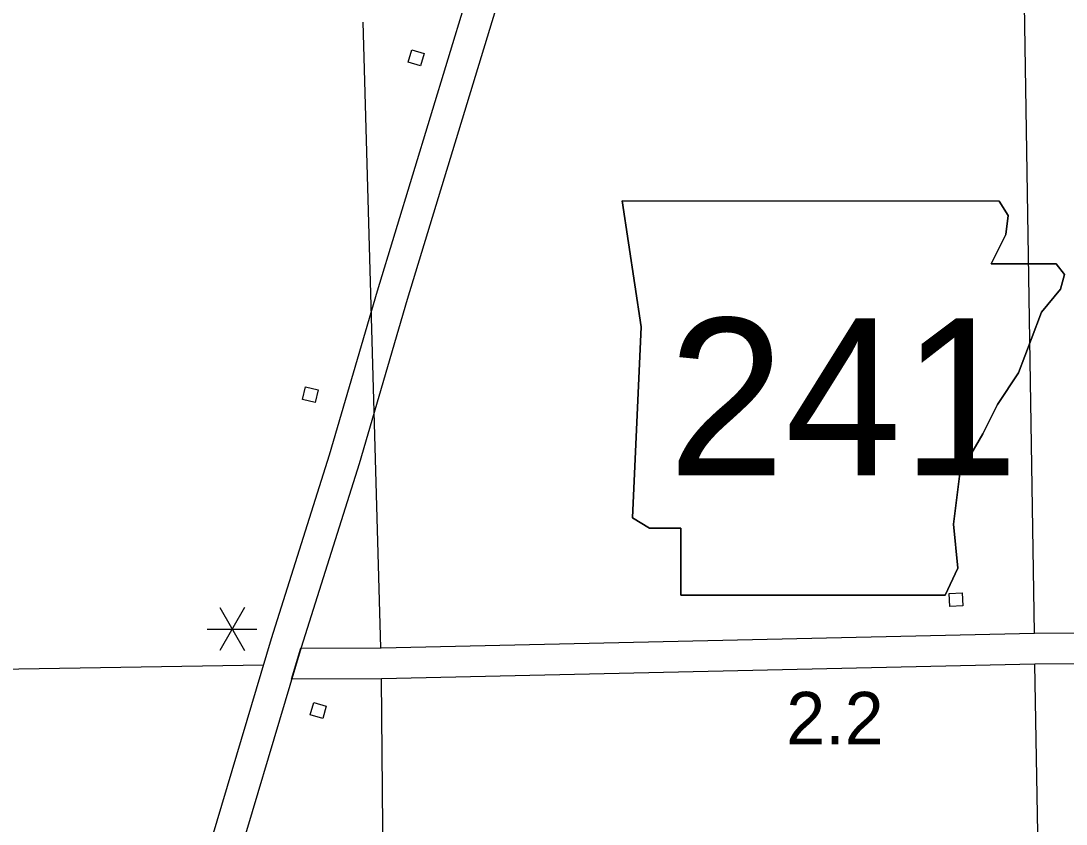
# Model space of a CAD drawing. Extents: x 1084508 to 1142749, y 1057638 to 1093403.
# Drawn here: x 1093716 to 1096363, y 1061674 to 1063707 of the extents above; entities that cross this region are included whole.
import ezdxf

# ---------------------------------------------------------------- set-up
doc = ezdxf.new("R2010")
doc.units = 0
for name, color, linetype in [('Level 10', 7, 'Continuous'), ('Level 21', 7, 'Continuous'), ('Level 4', 7, 'Continuous'), ('Level 48', 7, 'Continuous'), ('Level 5', 7, 'Continuous'), ('Level 56', 7, 'Continuous')]:
    doc.layers.add(name, color=color, linetype=linetype)

msp = doc.modelspace()

# ---------------------------------------------------------------- linework, layer by layer
at = {"layer": 'Level 10'}
msp.add_line((1094401.8, 1062040.4), (1094425.2, 1062118.9), dxfattribs=at)
for points in [[(1093259, 1058459.8), (1093305.1, 1058771.8), (1093316.6, 1058835), (1093333.1, 1058900.7), (1093509, 1059505.3), (1093740.6, 1060112.3), (1093964.1, 1060846.9), (1094350.7, 1062143.7), (1094497.6, 1062608.4), (1094619.3, 1063023.9), (1094843.4, 1063758), (1094969.9, 1064168), (1094988.6, 1064216.9), (1095004.2, 1064247.8), (1095030.6, 1064307.9), (1095114.4, 1064454.1), (1095177.8, 1064560.7)], [(1095245.2, 1064520.6), (1095182.2, 1064414.5), (1095100.7, 1064272.5), (1095075.2, 1064214.3), (1095060.5, 1064185.2), (1095044.1, 1064142.4), (1094918.4, 1063735), (1094694.4, 1063001.4), (1094572.7, 1062585.5), (1094425.8, 1062120.7), (1094039.3, 1060824.3), (1093814.9, 1060086.8), (1093583.5, 1059480.3), (1093408.8, 1058880.1), (1093393.3, 1058818.4), (1093382.6, 1058759), (1093336.7, 1058448.3)], [(1094425.2, 1062118.9), (1094628.6, 1062119.7), (1096282.6, 1062156.7), (1097184.9, 1062164.1)], [(1097184.9, 1062085.7), (1096283.8, 1062078.3), (1094629.6, 1062041.2), (1094401.8, 1062040.4)]]:
    msp.add_lwpolyline(points, dxfattribs=at)
at = {"layer": 'Level 21'}
for p, q in [((1095286.5, 1062932.5), (1095238.7, 1063251.1)), ((1096193.7, 1063250.6), (1096215.8, 1063213.9)), ((1096215.8, 1063213.9), (1096210.4, 1063166.1)), ((1096210.4, 1063166.1), (1096173.3, 1063091.8)), ((1096173.3, 1063091.8), (1096337.9, 1063091.8)), ((1096337.9, 1063091.8), (1096359.1, 1063065.3)), ((1096359.1, 1063065.3), (1096348.5, 1063028.1)), ((1096348.5, 1063028.1), (1096300.7, 1062969.7)), ((1096300.7, 1062969.7), (1096274.2, 1062900.6)), ((1095265.2, 1062449.3), (1095286.5, 1062932.5)), ((1096274.2, 1062900.6), (1096242.3, 1062815.7)), ((1096242.3, 1062815.7), (1096189.2, 1062736)), ((1096189.2, 1062736), (1096152, 1062661.7)), ((1096152, 1062661.7), (1096093.6, 1062560.8)), ((1096093.6, 1062560.8), (1096077.7, 1062433.3)), ((1095307.7, 1062422.7), (1095265.2, 1062449.3)), ((1095387.4, 1062422.7), (1095307.7, 1062422.7)), ((1095387.4, 1062252.8), (1095387.4, 1062422.7)), ((1096077.7, 1062433.3), (1096088.3, 1062321.8)), ((1096088.3, 1062321.8), (1096056.4, 1062252.8)), ((1096056.4, 1062252.8), (1095387.4, 1062252.8))]:
    msp.add_line(p, q, dxfattribs=at)
msp.add_lwpolyline([(1095238.7, 1063251.1), (1095286.5, 1062932.5), (1095265.2, 1062449.3), (1095307.7, 1062422.7), (1095387.4, 1062422.7), (1095387.4, 1062252.8), (1096056.4, 1062252.8), (1096088.3, 1062321.8), (1096077.7, 1062433.3), (1096093.6, 1062560.8), (1096152, 1062661.7), (1096189.2, 1062736), (1096242.3, 1062815.7), (1096274.2, 1062900.6), (1096300.7, 1062969.7), (1096348.5, 1063028.1), (1096359.1, 1063065.3), (1096337.9, 1063091.8), (1096173.3, 1063091.8), (1096210.4, 1063166.1), (1096215.8, 1063213.9), (1096193.7, 1063250.6)], close=True, dxfattribs=at)
msp.add_lwpolyline([(1095238.7, 1063251.1), (1096193.7, 1063250.6)], dxfattribs=at)
at = {"layer": 'Level 4'}
for points in [[(1096282.6, 1062156.7), (1096257.5, 1063748.6)], [(1096297.9, 1061271.3), (1096283.9, 1062078.3)]]:
    msp.add_lwpolyline(points, dxfattribs=at)
at = {"layer": 'Level 48'}
for p, q in [((1094282.5, 1062221.9), (1094219.8, 1062113.2)), ((1094219.8, 1062221.9), (1094282.5, 1062113.2)), ((1094188.4, 1062167.5), (1094313.9, 1062167.5))]:
    msp.add_line(p, q, dxfattribs=at)
at = {"layer": 'Level 5'}
for points in [[(1094628, 1062119.7), (1094582.8, 1063703.5)], [(1094330.5, 1062075.7), (1092987.9, 1062054.4), (1092462.2, 1062030.6)], [(1094643.4, 1060447.8), (1094629.4, 1062041.2)]]:
    msp.add_lwpolyline(points, dxfattribs=at)
at = {"layer": 'Level 56'}
for points in [[(1094697.1, 1063602.1), (1094706.2, 1063633.5), (1094737.7, 1063624.3), (1094728.6, 1063593)], [(1094461.1, 1062741), (1094429.4, 1062748.9), (1094437.3, 1062780.7), (1094469, 1062772.8)], [(1096068.7, 1062224.7), (1096067.1, 1062257.3), (1096099.8, 1062258.9), (1096101.4, 1062226.3)], [(1094489.5, 1061972.4), (1094480.6, 1061940.9), (1094449, 1061949.9), (1094457.9, 1061981.3)]]:
    msp.add_lwpolyline(points, close=True, dxfattribs=at)

# ---------------------------------------------------------------- texts
at = {"layer": 'Level 21'}
msp.add_text('241', height=397.75, dxfattribs=at).set_placement((1095354.7, 1062556.3))
at = {"layer": 'Level 48'}
msp.add_text('2.2', height=132.58, dxfattribs=at).set_placement((1095654.4, 1061875.7))

doc.saveas('drawing.dxf')
